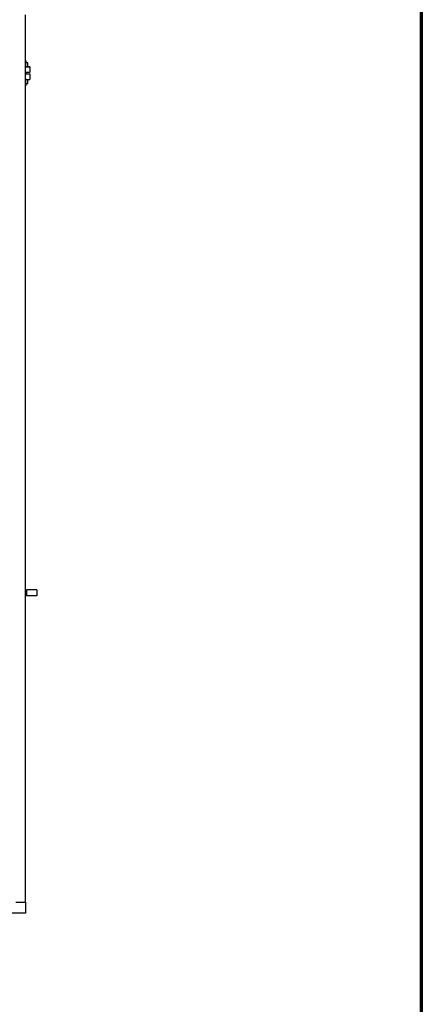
# Model space of a CAD drawing. Header units: inches. Extents: x 5 to 1128, y -85 to 748.
# Tile 584 of 656: x 1054 to 1128, y 152 to 332. Entities that reach past the tile are written whole.
import ezdxf

# ---------------------------------------------------------------- set-up
doc = ezdxf.new("R2010")
doc.units = ezdxf.units.IN
doc.header["$LTSCALE"] = 32
doc.header["$MEASUREMENT"] = 0
doc.layers.add('Border (ANSI)', color=7, linetype='Continuous', lineweight=70)
doc.layers.add('Visible (ANSI)', color=7, linetype='Continuous', lineweight=30)

# ---------------------------------------------------------------- blocks, each defined once
blk = doc.blocks.new('Borders SUPERIOR BORDER')
at = {"layer": 'Border (ANSI)'}
blk.add_line((35.25, 23.375), (35.25, 0.625), dxfattribs=at)

msp = doc.modelspace()

# ---------------------------------------------------------------- linework, layer by layer
at = {"layer": 'Visible (ANSI)'}
for p, q in [((1055.30578, 170.36817), (1055.30578, 333.23367)), ((1055.30578, 324.79867), (1055.35558, 324.79867)), ((1055.41808, 324.73617), (1055.30578, 324.73617)), ((1055.58346, 324.46267), (1055.30578, 324.46267)), ((1055.30578, 323.72867), (1056.07879, 323.72867)), ((1056.11004, 323.69742), (1055.30578, 323.69742)), ((1055.35558, 324.79867), (1055.41808, 324.73617)), ((1055.40215, 323.77376), (1055.40215, 324.41758)), ((1055.41808, 324.46267), (1055.41808, 324.73617)), ((1055.66808, 324.46267), (1055.58346, 324.46267)), ((1055.66808, 324.46267), (1055.76359, 324.41813)), ((1055.66808, 323.72867), (1055.76359, 323.7732)), ((1055.76477, 323.77376), (1055.76477, 324.41758)), ((1056.07879, 323.72867), (1056.11004, 323.69742)), ((1056.11004, 323.69742), (1056.11004, 322.69992)), ((1055.30578, 322.69992), (1056.11004, 322.69992)), ((1056.07879, 322.66867), (1055.30578, 322.66867)), ((1055.30578, 322.42367), (1056.11004, 322.42367)), ((1055.41808, 322.42367), (1055.41808, 322.66867)), ((1056.07879, 322.66867), (1056.11004, 322.69992)), ((1056.11004, 322.42367), (1056.11004, 321.36367)), ((1055.30578, 321.36367), (1056.11004, 321.36367)), ((1055.30578, 320.62967), (1055.35558, 320.62967)), ((1055.30578, 320.36117), (1055.41808, 320.36117)), ((1055.35558, 320.29867), (1055.30578, 320.29867)), ((1055.35558, 320.62967), (1055.66808, 320.62967)), ((1055.35558, 320.29867), (1055.41808, 320.36117)), ((1055.41808, 320.36117), (1055.41808, 320.62967)), ((1055.66808, 321.36367), (1055.69013, 321.35339)), ((1055.66808, 320.67476), (1055.66808, 321.31858)), ((1055.66808, 320.62967), (1055.69013, 320.63995)), ((1055.74018, 320.67476), (1055.74018, 321.31858)), ((1055.30578, 227.5542), (1055.42404, 227.5542)), ((1055.30578, 226.7142), (1055.42404, 226.7142)), ((1055.42404, 226.7142), (1055.42404, 227.5542)), ((1055.48654, 227.55256), (1055.42404, 227.5542)), ((1055.48654, 226.71584), (1055.42404, 226.7142)), ((1055.48654, 227.6942), (1055.48654, 226.5742)), ((1057.36654, 227.6942), (1055.48654, 227.6942)), ((1057.36654, 226.5742), (1055.48654, 226.5742)), ((1057.36654, 227.6942), (1057.36654, 226.5742)), ((1053.55578, 170.36817), (1055.30578, 170.36817)), ((1055.30578, 170.36817), (1055.30578, 168.36817)), ((1055.30578, 168.36817), (1048.61828, 168.36817))]:
    msp.add_line(p, q, dxfattribs=at)
for points, weights in [([(1055.40215, 324.41758), (1055.35248, 324.42916), (1055.30578, 324.43765)], [1, 1.00948017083, 1.01422452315]), ([(1055.30578, 323.75369), (1055.35248, 323.76218), (1055.40215, 323.77376)], [1.01422452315, 1.00948017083, 1]), ([(1055.58346, 324.46267), (1055.49931, 324.46267), (1055.40215, 324.41758)], [1, 1.0379548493, 1]), ([(1055.40215, 323.77376), (1055.49931, 323.72867), (1055.58346, 323.72867)], [1, 1.0379548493, 1]), ([(1055.76477, 324.41758), (1055.66761, 324.46267), (1055.58346, 324.46267)], [1, 1.0379548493, 1]), ([(1055.58346, 323.72867), (1055.66761, 323.72867), (1055.76477, 323.77376)], [1, 1.0379548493, 1]), ([(1055.76359, 324.41813), (1055.76418, 324.41786), (1055.76477, 324.41758)], [1.0004459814, 1.00022431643, 1]), ([(1055.76477, 323.77376), (1055.76418, 323.77348), (1055.76359, 323.7732)], [1, 1.00022431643, 1.0004459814]), ([(1055.35558, 321.36367), (1055.33074, 321.36367), (1055.30578, 321.36244)], [1, 1.00630457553, 1.01051467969]), ([(1055.30578, 320.6309), (1055.33074, 320.62967), (1055.35558, 320.62967)], [1.01051467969, 1.00630457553, 1]), ([(1055.66808, 321.31858), (1055.50062, 321.36367), (1055.35558, 321.36367)], [1, 1.0379548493, 1]), ([(1055.35558, 320.62967), (1055.50062, 320.62967), (1055.66808, 320.67476)], [1, 1.0379548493, 1]), ([(1055.66808, 321.36367), (1055.66808, 321.36367), (1055.66808, 321.31858)], [1, 1.0379548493, 1]), ([(1055.74018, 321.31858), (1055.7017, 321.35325), (1055.66808, 321.36115)], [1, 1.02892942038, 1.01375847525]), ([(1055.66808, 320.63218), (1055.7017, 320.64009), (1055.74018, 320.67476)], [1.01375847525, 1.02892942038, 1]), ([(1055.66808, 320.67476), (1055.66808, 320.62967), (1055.66808, 320.62967)], [1, 1.0379548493, 1])]:
    msp.add_rational_spline(points, weights, degree=2, dxfattribs=at)

# ---------------------------------------------------------------- block references
at = {"xscale": 32, "yscale": 32, "zscale": 32}
msp.add_blockref('Borders SUPERIOR BORDER', (0, 0), dxfattribs=at)

doc.saveas('drawing.dxf')
